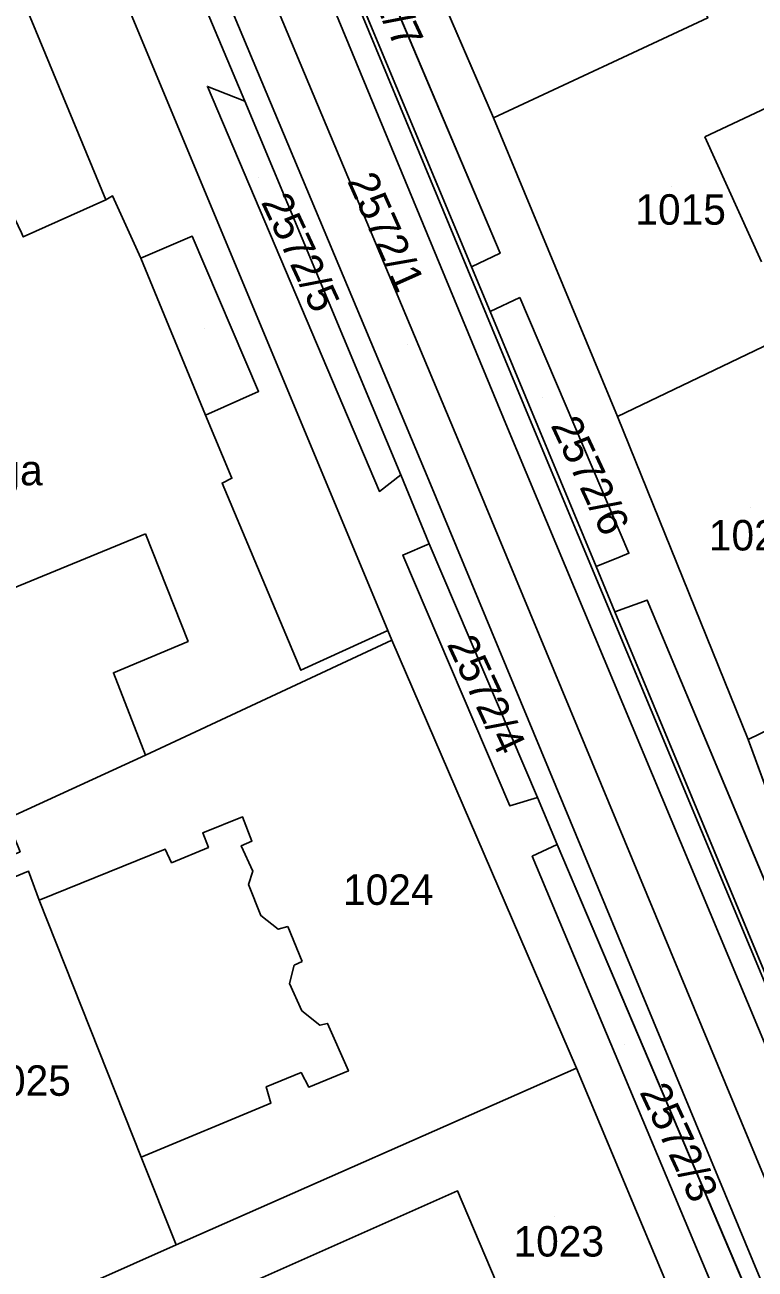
# Model space of a CAD drawing. Extents: x -263423 to -261326, y -1240067 to -1237864.
# Drawn here: x -262495.6 to -262447.7, y -1239662 to -1239580.2 of the extents above; entities that cross this region are included whole.
import ezdxf

# ---------------------------------------------------------------- set-up
doc = ezdxf.new("R2010")
doc.units = 0
for name, color, linetype in [('body_kn', 7, 'Continuous'), ('kladpar_druhypozemkov', 7, 'Continuous'), ('kladpar_hranice', 7, 'Continuous'), ('kladpar_parcelnecisla', 7, 'Continuous'), ('kladpar_plochy', 7, 'Continuous'), ('popisy', 7, 'Continuous'), ('tarchy_linie', 7, 'Continuous'), ('zappar_hrandruhpozemk', 7, 'Continuous')]:
    doc.layers.add(name, color=color, linetype=linetype)

msp = doc.modelspace()

# ---------------------------------------------------------------- linework, layer by layer
at = {"layer": 'body_kn'}
for p, q in [((-262483.62, -1239584.28), (-262483.62, -1239584.28)), ((-262481.16, -1239585.25), (-262481.16, -1239585.25)), ((-262481.16, -1239585.25), (-262481.16, -1239585.25)), ((-262464.83, -1239586.33), (-262464.83, -1239586.33)), ((-262450.95, -1239587.59), (-262450.95, -1239587.59)), ((-262489.86, -1239591.47), (-262489.86, -1239591.47)), ((-262490.3, -1239591.72), (-262490.3, -1239591.72)), ((-262484.62, -1239594.12), (-262484.62, -1239594.12)), ((-262487.99, -1239595.55), (-262487.99, -1239595.55)), ((-262464.4, -1239595.24), (-262464.4, -1239595.24)), ((-262466.29, -1239596.13), (-262466.29, -1239596.13)), ((-262466.29, -1239596.13), (-262466.29, -1239596.13)), ((-262463.11, -1239598.15), (-262463.11, -1239598.15)), ((-262463.11, -1239598.15), (-262463.11, -1239598.15)), ((-262465.06, -1239599.06), (-262465.06, -1239599.06)), ((-262480.26, -1239604.31), (-262480.26, -1239604.31)), ((-262483.76, -1239605.87), (-262483.76, -1239605.87)), ((-262483.76, -1239605.87), (-262483.76, -1239605.87)), ((-262462.48, -1239606.1), (-262462.48, -1239606.1)), ((-262456.69, -1239605.96), (-262456.69, -1239605.96)), ((-262463.91, -1239606.7), (-262463.91, -1239606.7)), ((-262466.5, -1239609.07), (-262466.5, -1239609.07)), ((-262482.66, -1239610.33), (-262482.66, -1239610.33)), ((-262482.02, -1239610.02), (-262482.02, -1239610.02)), ((-262470.92, -1239609.79), (-262470.92, -1239609.79)), ((-262470.92, -1239609.79), (-262470.92, -1239609.79)), ((-262469.08, -1239610.15), (-262469.08, -1239610.15)), ((-262472.33, -1239610.88), (-262472.33, -1239610.88)), ((-262487.7, -1239613.66), (-262487.7, -1239613.66)), ((-262469.07, -1239614.32), (-262469.07, -1239614.32)), ((-262469.07, -1239614.32), (-262469.07, -1239614.32)), ((-262470.79, -1239615.06), (-262470.79, -1239615.06)), ((-262456.51, -1239615.18), (-262456.51, -1239615.18)), ((-262455.94, -1239614.94), (-262455.94, -1239614.94)), ((-262458.1, -1239615.82), (-262458.1, -1239615.82)), ((-262458.1, -1239615.82), (-262458.1, -1239615.82)), ((-262454.73, -1239618.02), (-262454.73, -1239618.02)), ((-262454.73, -1239618.02), (-262454.73, -1239618.02)), ((-262456.87, -1239618.8), (-262456.87, -1239618.8)), ((-262471.77, -1239620.01), (-262471.77, -1239620.01)), ((-262484.9, -1239620.73), (-262484.9, -1239620.73)), ((-262471.52, -1239620.65), (-262471.52, -1239620.65)), ((-262477.5, -1239622.63), (-262477.5, -1239622.63)), ((-262489.8, -1239622.79), (-262489.8, -1239622.79)), ((-262448.11, -1239627.18), (-262448.11, -1239627.18)), ((-262487.69, -1239628.2), (-262487.69, -1239628.2)), ((-262487.69, -1239628.2), (-262487.69, -1239628.2)), ((-262463.77, -1239631.54), (-262463.77, -1239631.54)), ((-262461.95, -1239630.98), (-262461.95, -1239630.98)), ((-262461.95, -1239630.98), (-262461.95, -1239630.98)), ((-262481.32, -1239632.26), (-262481.32, -1239632.26)), ((-262483.93, -1239633.31), (-262483.93, -1239633.31)), ((-262480.7, -1239633.85), (-262480.7, -1239633.85)), ((-262460.66, -1239634.08), (-262460.66, -1239634.08)), ((-262486.41, -1239634.37), (-262486.41, -1239634.37)), ((-262483.56, -1239634.27), (-262483.56, -1239634.27)), ((-262481.4, -1239634.16), (-262481.4, -1239634.16)), ((-262462.29, -1239634.85), (-262462.29, -1239634.85)), ((-262462.29, -1239634.85), (-262462.29, -1239634.85)), ((-262485.98, -1239635.27), (-262485.98, -1239635.27)), ((-262495.37, -1239635.83), (-262495.37, -1239635.83)), ((-262480.65, -1239635.82), (-262480.65, -1239635.82)), ((-262480.92, -1239636.71), (-262480.92, -1239636.71)), ((-262494.68, -1239637.74), (-262494.68, -1239637.74)), ((-262494.68, -1239637.74), (-262494.68, -1239637.74)), ((-262480.11, -1239638.74), (-262480.11, -1239638.74)), ((-262478.97, -1239639.64), (-262478.97, -1239639.64)), ((-262478.34, -1239639.46), (-262478.34, -1239639.46)), ((-262477.92, -1239642), (-262477.92, -1239642)), ((-262477.41, -1239641.75), (-262477.41, -1239641.75)), ((-262478.24, -1239643.21), (-262478.24, -1239643.21)), ((-262477.43, -1239644.99), (-262477.43, -1239644.99)), ((-262476.24, -1239645.95), (-262476.24, -1239645.95)), ((-262475.73, -1239645.83), (-262475.73, -1239645.83)), ((-262459.39, -1239648.76), (-262459.39, -1239648.76)), ((-262459.39, -1239648.76), (-262459.39, -1239648.76)), ((-262477.47, -1239649.06), (-262477.47, -1239649.06)), ((-262474.36, -1239648.95), (-262474.36, -1239648.95)), ((-262479.76, -1239649.99), (-262479.76, -1239649.99)), ((-262476.97, -1239650.01), (-262476.97, -1239650.01)), ((-262479.45, -1239651.07), (-262479.45, -1239651.07)), ((-262487.98, -1239654.62), (-262487.98, -1239654.62)), ((-262487.98, -1239654.62), (-262487.98, -1239654.62)), ((-262467.2, -1239656.82), (-262467.2, -1239656.82)), ((-262485.68, -1239660.36), (-262485.68, -1239660.36))]:
    msp.add_line(p, q, dxfattribs=at)
at = {"layer": 'kladpar_druhypozemkov'}
for p, q in [((-262480.3, -1239590.24), (-262480.3, -1239590.24)), ((-262453.16, -1239590.84), (-262453.16, -1239590.84)), ((-262483.82, -1239600.21), (-262483.82, -1239600.21)), ((-262470.47, -1239601.23), (-262470.47, -1239601.23)), ((-262461.62, -1239604.73), (-262461.62, -1239604.73)), ((-262447.94, -1239611.96), (-262447.94, -1239611.96)), ((-262467.7, -1239620.77), (-262467.7, -1239620.77)), ((-262471.74, -1239636.08), (-262471.74, -1239636.08)), ((-262456.24, -1239647.24), (-262456.24, -1239647.24)), ((-262460.8, -1239658.54), (-262460.8, -1239658.54))]:
    msp.add_line(p, q, dxfattribs=at)
at = {"layer": 'kladpar_hranice'}
for points in [[(-262452.67, -1239557.97), (-262451.12, -1239561.48), (-262450.18, -1239563.58), (-262453.94, -1239565.4), (-262457.12, -1239566.7), (-262458.21, -1239568.28), (-262454.6, -1239576.44), (-262453.97, -1239576.19), (-262453.34, -1239577.72), (-262453.98, -1239578.04), (-262453.29, -1239579.38), (-262451.32, -1239578.5), (-262450.76, -1239579.78), (-262464.83, -1239586.33), (-262473.1, -1239567.21), (-262452.67, -1239557.97)], [(-262480.03, -1239558.28), (-262481.75, -1239559.01), (-262466.29, -1239596.13), (-262464.4, -1239595.24), (-262480.03, -1239558.28)], [(-262480.03, -1239558.28), (-262464.4, -1239595.24), (-262466.29, -1239596.13), (-262481.75, -1239559.01), (-262480.03, -1239558.28)], [(-262546.71, -1239580.95), (-262535.94, -1239576.42), (-262514.53, -1239567.54), (-262514.85, -1239566.58), (-262507.9, -1239563.88), (-262497.08, -1239559.78), (-262489.86, -1239576.61), (-262495.53, -1239579.1), (-262490.3, -1239591.72), (-262495.72, -1239594.16), (-262495.84, -1239593.9), (-262498.9, -1239587.5), (-262502.36, -1239580.27), (-262540.46, -1239596.2), (-262542.29, -1239591.74), (-262542.63, -1239590.9), (-262543.46, -1239591.25), (-262545.32, -1239596.59), (-262550.28, -1239594.95), (-262548.06, -1239588.39), (-262543.99, -1239587.56), (-262544.31, -1239586.76), (-262546.71, -1239580.95)], [(-262473.1, -1239567.21), (-262464.83, -1239586.33), (-262456.69, -1239605.96)], [(-262480.26, -1239604.31), (-262484.62, -1239594.12), (-262487.99, -1239595.55), (-262489.86, -1239591.47), (-262490.3, -1239591.72), (-262495.53, -1239579.1), (-262489.86, -1239576.61)], [(-262395.25, -1239577.11), (-262414.79, -1239585.97), (-262415.88, -1239586.47), (-262436, -1239596.03), (-262456.69, -1239605.96), (-262464.83, -1239586.33), (-262450.76, -1239579.78)], [(-262472.33, -1239610.88), (-262470.92, -1239609.79), (-262481.16, -1239585.25), (-262483.62, -1239584.28), (-262472.33, -1239610.88)], [(-262481.16, -1239585.25), (-262470.92, -1239609.79), (-262472.33, -1239610.88), (-262483.62, -1239584.28), (-262481.16, -1239585.25)], [(-262495.72, -1239594.16), (-262490.3, -1239591.72), (-262489.86, -1239591.47), (-262487.99, -1239595.55), (-262484.62, -1239594.12), (-262480.26, -1239604.31), (-262483.76, -1239605.87), (-262482.02, -1239610.02), (-262482.66, -1239610.33), (-262477.5, -1239622.63), (-262471.77, -1239620.01), (-262471.52, -1239620.65), (-262487.69, -1239628.2), (-262496.8, -1239632.39)], [(-262436, -1239596.03), (-262433.57, -1239601.89), (-262432.7, -1239603.81), (-262428.84, -1239612.92), (-262428.35, -1239614.13), (-262427.1, -1239617), (-262437.55, -1239622.06), (-262448.11, -1239627.18), (-262456.69, -1239605.96), (-262436, -1239596.03)], [(-262463.11, -1239598.15), (-262465.06, -1239599.06), (-262458.1, -1239615.82), (-262456.51, -1239615.18), (-262455.94, -1239614.94), (-262463.11, -1239598.15)], [(-262463.11, -1239598.15), (-262455.94, -1239614.94), (-262456.51, -1239615.18), (-262458.1, -1239615.82), (-262465.06, -1239599.06), (-262463.11, -1239598.15)], [(-262471.77, -1239620.01), (-262477.5, -1239622.63), (-262482.66, -1239610.33), (-262482.02, -1239610.02), (-262483.76, -1239605.87), (-262480.26, -1239604.31)], [(-262456.69, -1239605.96), (-262448.11, -1239627.18), (-262443.22, -1239640.5), (-262435.32, -1239658.79)], [(-262470.79, -1239615.06), (-262463.77, -1239631.54), (-262461.95, -1239630.98), (-262469.07, -1239614.32), (-262470.79, -1239615.06)], [(-262469.07, -1239614.32), (-262461.95, -1239630.98), (-262463.77, -1239631.54), (-262470.79, -1239615.06), (-262469.07, -1239614.32)], [(-262437.55, -1239622.06), (-262427.1, -1239617), (-262425.61, -1239620.5), (-262421.44, -1239630.13), (-262431.82, -1239634.87), (-262432.07, -1239635), (-262443.22, -1239640.5), (-262448.11, -1239627.18), (-262437.55, -1239622.06)], [(-262437.43, -1239659.39), (-262454.73, -1239618.02), (-262456.87, -1239618.8), (-262439.51, -1239660.56), (-262437.43, -1239659.39)], [(-262454.73, -1239618.02), (-262437.43, -1239659.39), (-262439.51, -1239660.56), (-262456.87, -1239618.8), (-262454.73, -1239618.02)], [(-262451.68, -1239667.17), (-262459.39, -1239648.76), (-262471.52, -1239620.65), (-262471.77, -1239620.01)], [(-262459.39, -1239648.76), (-262485.68, -1239660.36), (-262487.98, -1239654.62), (-262494.68, -1239637.74), (-262495.37, -1239635.83), (-262497.02, -1239636.51), (-262497.52, -1239635.24), (-262495.93, -1239634.55), (-262496.8, -1239632.39), (-262487.69, -1239628.2), (-262471.52, -1239620.65), (-262459.39, -1239648.76)], [(-262487.98, -1239654.62), (-262485.68, -1239660.36), (-262491.28, -1239662.86), (-262497.14, -1239665.35), (-262497.63, -1239664.08), (-262498.17, -1239662.87), (-262509.24, -1239637.1), (-262509.36, -1239636.71), (-262496.8, -1239632.39), (-262495.93, -1239634.55), (-262497.52, -1239635.24), (-262497.02, -1239636.51), (-262495.37, -1239635.83), (-262494.68, -1239637.74), (-262487.98, -1239654.62)], [(-262449.57, -1239665.19), (-262447.74, -1239664.46), (-262460.66, -1239634.08), (-262462.29, -1239634.85), (-262449.57, -1239665.19)], [(-262462.29, -1239634.85), (-262460.66, -1239634.08), (-262447.74, -1239664.46), (-262449.57, -1239665.19), (-262462.29, -1239634.85)], [(-262459.39, -1239648.76), (-262451.68, -1239667.17), (-262483.94, -1239681.18), (-262490.66, -1239664.32), (-262491.28, -1239662.86), (-262485.68, -1239660.36), (-262459.39, -1239648.76)]]:
    msp.add_lwpolyline(points, dxfattribs=at)
at = {"layer": 'kladpar_plochy'}
for p, q in [((-262464.4, -1239595.24), (-262480.03, -1239558.28)), ((-262481.75, -1239559.01), (-262466.29, -1239596.13)), ((-262473.1, -1239567.21), (-262464.83, -1239586.33)), ((-262490.3, -1239591.72), (-262495.53, -1239579.1)), ((-262481.16, -1239585.25), (-262483.62, -1239584.28)), ((-262483.62, -1239584.28), (-262472.33, -1239610.88)), ((-262470.92, -1239609.79), (-262481.16, -1239585.25)), ((-262464.83, -1239586.33), (-262456.69, -1239605.96)), ((-262489.86, -1239591.47), (-262490.3, -1239591.72)), ((-262487.99, -1239595.55), (-262489.86, -1239591.47)), ((-262484.62, -1239594.12), (-262487.99, -1239595.55)), ((-262480.26, -1239604.31), (-262484.62, -1239594.12)), ((-262466.29, -1239596.13), (-262464.4, -1239595.24)), ((-262463.11, -1239598.15), (-262465.06, -1239599.06)), ((-262455.94, -1239614.94), (-262463.11, -1239598.15)), ((-262465.06, -1239599.06), (-262458.1, -1239615.82)), ((-262483.76, -1239605.87), (-262480.26, -1239604.31)), ((-262482.02, -1239610.02), (-262483.76, -1239605.87)), ((-262456.69, -1239605.96), (-262448.11, -1239627.18)), ((-262482.66, -1239610.33), (-262482.02, -1239610.02)), ((-262477.5, -1239622.63), (-262482.66, -1239610.33)), ((-262472.33, -1239610.88), (-262470.92, -1239609.79)), ((-262469.07, -1239614.32), (-262470.79, -1239615.06)), ((-262461.95, -1239630.98), (-262469.07, -1239614.32)), ((-262470.79, -1239615.06), (-262463.77, -1239631.54)), ((-262458.1, -1239615.82), (-262456.51, -1239615.18)), ((-262456.51, -1239615.18), (-262455.94, -1239614.94)), ((-262454.73, -1239618.02), (-262456.87, -1239618.8)), ((-262437.43, -1239659.39), (-262454.73, -1239618.02)), ((-262456.87, -1239618.8), (-262439.51, -1239660.56)), ((-262471.77, -1239620.01), (-262477.5, -1239622.63)), ((-262471.52, -1239620.65), (-262471.77, -1239620.01)), ((-262459.39, -1239648.76), (-262471.52, -1239620.65)), ((-262448.11, -1239627.18), (-262443.22, -1239640.5)), ((-262463.77, -1239631.54), (-262461.95, -1239630.98)), ((-262460.66, -1239634.08), (-262462.29, -1239634.85)), ((-262447.74, -1239664.46), (-262460.66, -1239634.08)), ((-262462.29, -1239634.85), (-262449.57, -1239665.19)), ((-262451.68, -1239667.17), (-262459.39, -1239648.76))]:
    msp.add_line(p, q, dxfattribs=at)
for points in [[(-262452.67, -1239557.97), (-262451.12, -1239561.48), (-262450.18, -1239563.58), (-262453.94, -1239565.4), (-262457.12, -1239566.7), (-262458.21, -1239568.28), (-262454.6, -1239576.44), (-262453.97, -1239576.19), (-262453.34, -1239577.72), (-262453.98, -1239578.04), (-262453.29, -1239579.38), (-262451.32, -1239578.5), (-262450.76, -1239579.78), (-262464.83, -1239586.33), (-262473.1, -1239567.21)], [(-262480.03, -1239558.28), (-262464.4, -1239595.24), (-262466.29, -1239596.13), (-262481.75, -1239559.01)], [(-262546.71, -1239580.95), (-262535.94, -1239576.42), (-262514.53, -1239567.54), (-262514.85, -1239566.58), (-262507.9, -1239563.88), (-262497.08, -1239559.78), (-262489.86, -1239576.61), (-262495.53, -1239579.1), (-262490.3, -1239591.72), (-262495.72, -1239594.16), (-262495.84, -1239593.9), (-262498.9, -1239587.5), (-262502.36, -1239580.27), (-262540.46, -1239596.2), (-262542.29, -1239591.74), (-262542.63, -1239590.9), (-262543.46, -1239591.25), (-262545.32, -1239596.59), (-262550.28, -1239594.95), (-262548.06, -1239588.39), (-262543.99, -1239587.56), (-262544.31, -1239586.76)], [(-262481.16, -1239585.25), (-262470.92, -1239609.79), (-262472.33, -1239610.88), (-262483.62, -1239584.28)], [(-262436, -1239596.03), (-262433.57, -1239601.89), (-262432.7, -1239603.81), (-262428.84, -1239612.92), (-262428.35, -1239614.13), (-262427.1, -1239617), (-262437.55, -1239622.06), (-262448.11, -1239627.18), (-262456.69, -1239605.96)], [(-262463.11, -1239598.15), (-262455.94, -1239614.94), (-262456.51, -1239615.18), (-262458.1, -1239615.82), (-262465.06, -1239599.06)], [(-262469.07, -1239614.32), (-262461.95, -1239630.98), (-262463.77, -1239631.54), (-262470.79, -1239615.06)], [(-262437.55, -1239622.06), (-262427.1, -1239617), (-262425.61, -1239620.5), (-262421.44, -1239630.13), (-262431.82, -1239634.87), (-262432.07, -1239635), (-262443.22, -1239640.5), (-262448.11, -1239627.18)], [(-262454.73, -1239618.02), (-262437.43, -1239659.39), (-262439.51, -1239660.56), (-262456.87, -1239618.8)], [(-262459.39, -1239648.76), (-262485.68, -1239660.36), (-262487.98, -1239654.62), (-262494.68, -1239637.74), (-262495.37, -1239635.83), (-262497.02, -1239636.51), (-262497.52, -1239635.24), (-262495.93, -1239634.55), (-262496.8, -1239632.39), (-262487.69, -1239628.2), (-262471.52, -1239620.65)], [(-262487.98, -1239654.62), (-262485.68, -1239660.36), (-262491.28, -1239662.86), (-262497.14, -1239665.35), (-262497.63, -1239664.08), (-262498.17, -1239662.87), (-262509.24, -1239637.1), (-262509.36, -1239636.71), (-262496.8, -1239632.39), (-262495.93, -1239634.55), (-262497.52, -1239635.24), (-262497.02, -1239636.51), (-262495.37, -1239635.83), (-262494.68, -1239637.74)], [(-262462.29, -1239634.85), (-262460.66, -1239634.08), (-262447.74, -1239664.46), (-262449.57, -1239665.19)], [(-262459.39, -1239648.76), (-262451.68, -1239667.17), (-262483.94, -1239681.18), (-262490.66, -1239664.32), (-262491.28, -1239662.86), (-262485.68, -1239660.36)]]:
    msp.add_lwpolyline(points, close=True, dxfattribs=at)
for points in [[(-262395.25, -1239577.11), (-262414.79, -1239585.97), (-262415.88, -1239586.47), (-262436, -1239596.03), (-262456.69, -1239605.96), (-262464.83, -1239586.33), (-262450.76, -1239579.78)], [(-262495.72, -1239594.16), (-262490.3, -1239591.72), (-262489.86, -1239591.47), (-262487.99, -1239595.55), (-262484.62, -1239594.12), (-262480.26, -1239604.31), (-262483.76, -1239605.87), (-262482.02, -1239610.02), (-262482.66, -1239610.33), (-262477.5, -1239622.63), (-262471.77, -1239620.01), (-262471.52, -1239620.65), (-262487.69, -1239628.2), (-262496.8, -1239632.39)]]:
    msp.add_lwpolyline(points, dxfattribs=at)
at = {"layer": 'tarchy_linie'}
for points in [[(-262516.73, -1239485.95), (-262481.69, -1239563.74), (-262463.91, -1239606.7), (-262446.2, -1239649.1), (-262438.81, -1239666.93), (-262406.14, -1239744.9)], [(-262518.83, -1239486.75), (-262517.53, -1239492.26), (-262514.99, -1239495.1), (-262492.38, -1239547.33), (-262466.5, -1239609.07), (-262440.89, -1239670.78), (-262406.6, -1239752.42), (-262414.77, -1239756.05)], [(-262445.02, -1239668.13), (-262469.08, -1239610.15), (-262494.95, -1239548.44)], [(-262480.26, -1239563.15), (-262462.48, -1239606.1), (-262444.77, -1239648.51), (-262437.98, -1239664.88), (-262407.39, -1239651.25), (-262385.64, -1239640.91), (-262370.24, -1239634.04), (-262369.62, -1239635.45), (-262369.55, -1239635.62), (-262369.02, -1239636.87), (-262384.32, -1239643.69), (-262406.13, -1239654.07), (-262426.22, -1239663.01), (-262400.57, -1239652.54), (-262373.1, -1239640.98), (-262368.36, -1239638.41), (-262367.71, -1239639.93), (-262367.06, -1239641.46), (-262371.68, -1239643.96), (-262399.33, -1239655.6), (-262435.66, -1239670.43)]]:
    msp.add_lwpolyline(points, dxfattribs=at)
at = {"layer": 'zappar_hrandruhpozemk'}
for p, q in [((-262485.05, -1239576.04), (-262481.16, -1239585.25)), ((-262489.86, -1239576.61), (-262471.77, -1239620.01)), ((-262432.68, -1239578.97), (-262450.95, -1239587.59)), ((-262450.95, -1239587.59), (-262447.22, -1239595.81)), ((-262483.76, -1239605.87), (-262487.99, -1239595.55)), ((-262466.29, -1239596.13), (-262465.06, -1239599.06)), ((-262470.92, -1239609.79), (-262469.07, -1239614.32)), ((-262487.7, -1239613.66), (-262496.8, -1239617.4)), ((-262458.1, -1239615.82), (-262456.87, -1239618.8)), ((-262461.95, -1239630.98), (-262460.66, -1239634.08)), ((-262478.34, -1239639.46), (-262477.41, -1239641.75))]:
    msp.add_line(p, q, dxfattribs=at)
for points in [[(-262487.69, -1239628.2), (-262489.8, -1239622.79), (-262484.9, -1239620.73), (-262487.7, -1239613.66)], [(-262494.68, -1239637.74), (-262486.41, -1239634.37), (-262485.98, -1239635.27), (-262483.56, -1239634.27), (-262483.93, -1239633.31), (-262481.32, -1239632.26), (-262480.7, -1239633.85), (-262481.4, -1239634.16), (-262480.65, -1239635.82), (-262480.92, -1239636.71), (-262480.11, -1239638.74), (-262478.97, -1239639.64), (-262478.34, -1239639.46)], [(-262477.41, -1239641.75), (-262477.92, -1239642), (-262478.24, -1239643.21), (-262477.43, -1239644.99), (-262476.24, -1239645.95), (-262475.73, -1239645.83), (-262474.36, -1239648.95), (-262476.97, -1239650.01), (-262477.47, -1239649.06), (-262479.76, -1239649.99), (-262479.45, -1239651.07), (-262487.98, -1239654.62)], [(-262483.36, -1239664), (-262467.2, -1239656.82), (-262464.65, -1239662.81)]]:
    msp.add_lwpolyline(points, dxfattribs=at)

# ---------------------------------------------------------------- texts
at = {"layer": 'kladpar_parcelnecisla'}
for s, rotation, p in [('2572/7', 295, (-262474.643, -1239574.576)), ('2572/1', 294, (-262474.463, -1239590.485)), ('2572/5', 295, (-262480.126, -1239591.873)), ('2572/6', 295, (-262461.103, -1239606.533)), ('2572/4', 295, (-262467.923, -1239620.913)), ('2572/3', 295, (-262455.266, -1239650.33))]:
    msp.add_text(s, height=2, rotation=rotation, dxfattribs=at).set_placement(p)
for s, p in [('1015', (-262455.518, -1239593.36)), ('1020', (-262450.69, -1239614.76)), ('1024', (-262474.719, -1239638.04)), ('1025', (-262498.544, -1239650.58)), ('1023', (-262463.521, -1239661.14))]:
    msp.add_text(s, height=2, dxfattribs=at).set_placement(p)
at = {"layer": 'popisy'}
msp.add_text('Synagóga', height=2, dxfattribs=at).set_placement((-262506.491, -1239610.48))

doc.saveas('drawing.dxf')
